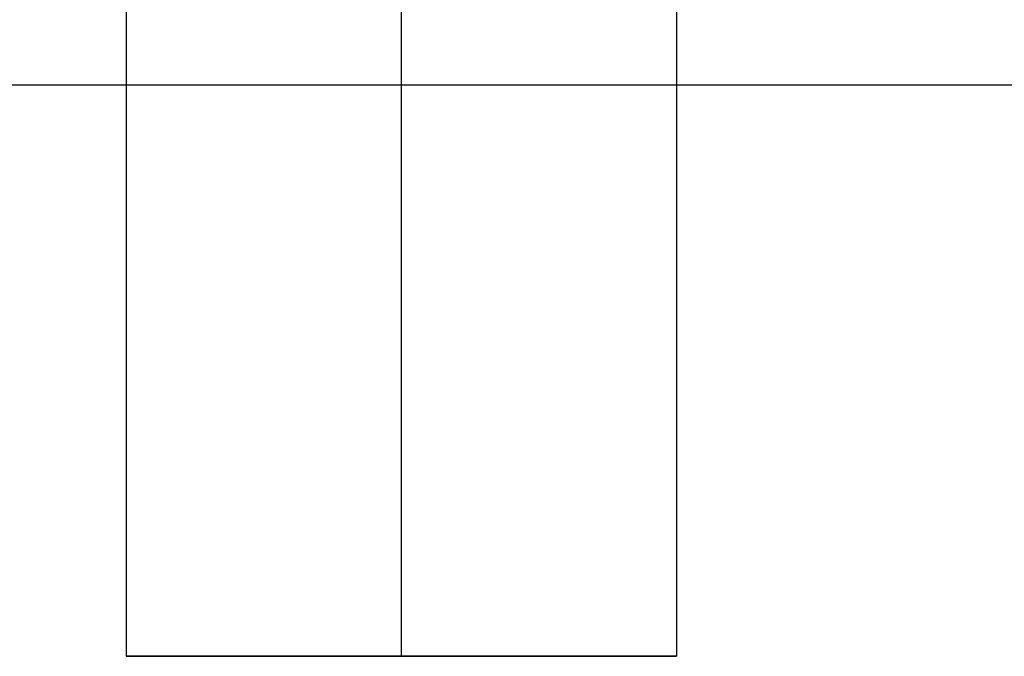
# Model space of a CAD drawing. Header units: millimetres. Extents: x -646 to 654, y -203 to 198.
# Tile 569 of 656: x 352.15 to 361.09, y 89.34 to 95.13. Entities that reach past the tile are written whole.
import ezdxf

# ---------------------------------------------------------------- set-up
doc = ezdxf.new("R2010")
doc.units = ezdxf.units.MM
doc.layers.add('Default', color=7, linetype='Continuous', true_color=0x000000)

msp = doc.modelspace()

# ---------------------------------------------------------------- linework, layer by layer
at = {"layer": 'Default'}
for p, q in [((353.1156, 89.3403, 776.3222), (358.1156, 89.3403, 776.3222)), ((355.6156, 89.3403, 773.8222), (355.6156, 89.3403, 778.8222))]:
    msp.add_line(p, q, dxfattribs=at)
for points in [[(353.1156, 134.3403, 776.3222), (353.1156, 111.8403, 776.3222), (353.1156, 89.3403, 776.3222)], [(355.6156, 134.3403, 778.8222), (355.6156, 111.8403, 778.8222), (355.6156, 89.3403, 778.8222)], [(355.6156, 134.3403, 773.8222), (355.6156, 111.8403, 773.8222), (355.6156, 89.3403, 773.8222)], [(358.1156, 134.3403, 776.3222), (358.1156, 111.8403, 776.3222), (358.1156, 89.3403, 776.3222)], [(643.6156, 94.5307, 771.8222), (326.3656, 94.5307, 771.8222), (9.1156, 94.5307, 771.8222)], [(506.6156, 94.5307, 780.8222), (257.8656, 94.5307, 780.8222), (9.1156, 94.5307, 780.8222)]]:
    msp.add_open_spline(points, degree=2, dxfattribs=at)
msp.add_rational_spline([(358.1156, 89.3403, 776.3222), (358.1156, 89.3403, 778.8222), (355.6156, 89.3403, 778.8222), (353.1156, 89.3403, 778.8222), (353.1156, 89.3403, 776.3222), (353.1156, 89.3403, 773.8222), (355.6156, 89.3403, 773.8222), (358.1156, 89.3403, 773.8222), (358.1156, 89.3403, 776.3222)], [1, 0.707106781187, 1, 0.707106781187, 1, 0.707106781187, 1, 0.707106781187, 1], degree=2, knots=[0, 0, 0, 5.497787, 5.497787, 10.995574, 10.995574, 16.493361, 16.493361, 21.991149, 21.991149, 21.991149], dxfattribs=at)

doc.saveas('drawing.dxf')
